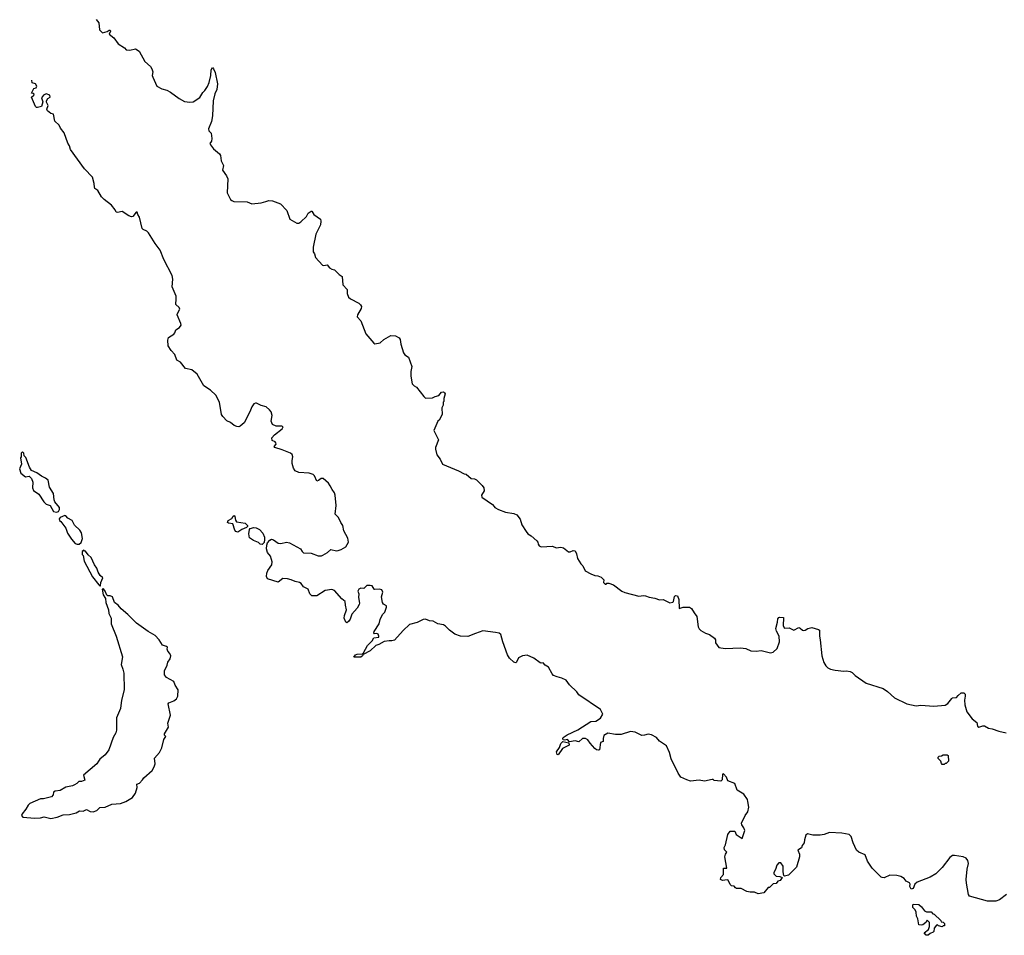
# Model space of a CAD drawing. Extents: x 1862350 to 2057294, y 212041 to 437318.
# Tile 258 of 301: x 1942523 to 1953005, y 385460 to 395209. Entities that reach past the tile are written whole.
import ezdxf

# ---------------------------------------------------------------- set-up
doc = ezdxf.new("R2010")
doc.units = 0

msp = doc.modelspace()

# ---------------------------------------------------------------- linework, layer by layer
at = {"layer": '0CON10XD'}
for points in [[(1943338, 395209), (1943366, 395176), (1943372, 395102), (1943405, 395070), (1943453, 395083), (1943475, 395097), (1943486, 395096), (1943489, 395085), (1943476, 395055), (1943526, 395015), (1943570, 394950), (1943638, 394908), (1943658, 394888), (1943695, 394883), (1943755, 394899), (1943795, 394875), (1943854, 394765), (1943915, 394709), (1943931, 394685), (1943939, 394655), (1943934, 394615), (1943939, 394595), (1943985, 394500), (1944035, 394474), (1944088, 394458), (1944128, 394438), (1944220, 394370), (1944278, 394338), (1944335, 394330), (1944370, 394335), (1944440, 394380), (1944472, 394435), (1944496, 394454), (1944522, 394498), (1944540, 394540), (1944558, 394615), (1944562, 394675), (1944575, 394700), (1944587, 394685), (1944606, 394645), (1944629, 394525), (1944622, 394465), (1944601, 394419), (1944584, 394346), (1944576, 394185), (1944564, 394125), (1944533, 394045), (1944536, 394026), (1944561, 394001), (1944570, 393945), (1944566, 393914), (1944548, 393892), (1944554, 393875), (1944585, 393834), (1944651, 393781), (1944662, 393762), (1944667, 393707), (1944692, 393655), (1944684, 393605), (1944726, 393545), (1944739, 393515), (1944732, 393365), (1944768, 393295), (1944782, 393282), (1944804, 393274), (1944945, 393268), (1944995, 393248), (1945095, 393260), (1945145, 393274), (1945175, 393282), (1945215, 393280), (1945298, 393248), (1945367, 393177), (1945398, 393085), (1945475, 393042), (1945495, 393042), (1945515, 393058), (1945575, 393114), (1945595, 393150), (1945625, 393170), (1945635, 393170), (1945653, 393133), (1945724, 393085), (1945730, 393065), (1945725, 393025), (1945677, 392925), (1945649, 392785), (1945648, 392738), (1945663, 392715), (1945674, 392675), (1945746, 392596), (1945762, 392592), (1945795, 392598), (1945820, 392565), (1945845, 392552), (1945875, 392547), (1945923, 392495), (1945956, 392476), (1945963, 392385), (1946008, 392335), (1946008, 392295), (1946022, 392255), (1946045, 392238), (1946135, 392192), (1946153, 392173), (1946162, 392155), (1946159, 392135), (1946119, 392065), (1946117, 392045), (1946155, 392002), (1946209, 391865), (1946293, 391763), (1946305, 391759), (1946361, 391769), (1946401, 391805), (1946475, 391846), (1946523, 391843), (1946563, 391823), (1946572, 391805), (1946580, 391755), (1946610, 391660), (1946622, 391642), (1946662, 391615), (1946698, 391515), (1946686, 391464), (1946687, 391415), (1946703, 391333), (1946721, 391311), (1946748, 391295), (1946825, 391198), (1946845, 391180), (1946919, 391181), (1946945, 391196), (1946985, 391208), (1947015, 391243), (1947035, 391248), (1947047, 391237), (1947052, 391225), (1947038, 391175), (1947037, 391143), (1947030, 391135), (1947032, 391105), (1947016, 391075), (1947021, 391005), (1946989, 390945), (1946975, 390934), (1946932, 390835), (1946980, 390735), (1946950, 390655), (1946950, 390635), (1946964, 390574), (1947001, 390531), (1947023, 390475), (1947195, 390407), (1947255, 390374), (1947275, 390370), (1947328, 390325), (1947365, 390320), (1947385, 390309), (1947448, 390248), (1947464, 390224), (1947467, 390193), (1947440, 390145), (1947442, 390125), (1947556, 390046), (1947576, 390026), (1947580, 390015), (1947622, 389992), (1947695, 389966), (1947785, 389950), (1947816, 389936), (1947852, 389892), (1947870, 389830), (1947915, 389758), (1947934, 389734), (1947968, 389715), (1948030, 389660), (1948040, 389645), (1948044, 389625), (1948055, 389607), (1948075, 389596), (1948195, 389604), (1948235, 389587), (1948285, 389591), (1948314, 389584), (1948365, 389543), (1948385, 389543), (1948415, 389557), (1948435, 389552), (1948452, 389522), (1948462, 389472), (1948496, 389416), (1948517, 389395), (1948542, 389342), (1948605, 389307), (1948645, 389292), (1948679, 389289), (1948713, 389273), (1948740, 389245), (1948738, 389215), (1948755, 389198), (1948765, 389198), (1948775, 389210), (1948795, 389210), (1948845, 389190), (1948935, 389124), (1948965, 389109), (1949115, 389071), (1949165, 389078), (1949185, 389074), (1949225, 389060), (1949285, 389050), (1949335, 389031), (1949375, 389035), (1949445, 389000), (1949475, 389006), (1949484, 389015), (1949495, 389068), (1949505, 389077), (1949525, 389076), (1949541, 389035), (1949545, 388940), (1949587, 388953), (1949655, 388954), (1949675, 388940), (1949702, 388895), (1949732, 388855), (1949746, 388745), (1949755, 388724), (1949775, 388705), (1949825, 388677), (1949865, 388663), (1949919, 388625), (1949932, 388605), (1949932, 388575), (1949965, 388526), (1950035, 388512), (1950195, 388520), (1950255, 388513), (1950305, 388490), (1950364, 388486), (1950415, 388492), (1950515, 388466), (1950546, 388474), (1950586, 388514), (1950611, 388585), (1950607, 388645), (1950579, 388699), (1950573, 388727), (1950592, 388795), (1950595, 388828), (1950605, 388844), (1950615, 388848), (1950654, 388844), (1950652, 388755), (1950665, 388731), (1950713, 388733), (1950765, 388710), (1950816, 388736), (1950831, 388731), (1950855, 388708), (1950865, 388707), (1950885, 388710), (1950912, 388728), (1950955, 388736), (1951027, 388717), (1951038, 388708), (1951036, 388646), (1951046, 388605), (1951062, 388435), (1951084, 388365), (1951105, 388328), (1951125, 388308), (1951155, 388293), (1951204, 388284), (1951295, 388273), (1951325, 388277), (1951365, 388268), (1951385, 388258), (1951418, 388225), (1951536, 388146), (1951715, 388087), (1951762, 388055), (1951835, 387990), (1951966, 387926), (1952065, 387904), (1952115, 387911), (1952255, 387899), (1952375, 387909), (1952405, 387928), (1952447, 387983), (1952455, 387989), (1952495, 387991), (1952512, 388015), (1952545, 388041), (1952575, 388042), (1952588, 388028), (1952590, 388005), (1952580, 387965), (1952583, 387915), (1952605, 387840), (1952664, 387764), (1952714, 387725), (1952721, 387685), (1952732, 387675), (1952775, 387691), (1952795, 387690), (1952835, 387666), (1952875, 387659), (1952945, 387634), (1953025, 387616)], [(1951395, 386445), (1951375, 386513), (1951353, 386533), (1951275, 386546), (1951145, 386554), (1951086, 386534), (1951045, 386527), (1950967, 386527), (1950910, 386540), (1950893, 386525), (1950877, 386475), (1950876, 386444), (1950854, 386416), (1950845, 386392), (1950808, 386365), (1950824, 386325), (1950823, 386295), (1950794, 386185), (1950708, 386102), (1950665, 386090), (1950658, 386098), (1950652, 386135), (1950650, 386195), (1950625, 386231), (1950605, 386232), (1950584, 386206), (1950570, 386160), (1950551, 386129), (1950551, 386115), (1950575, 386088), (1950616, 386086), (1950640, 386075), (1950620, 386045), (1950595, 386038), (1950575, 386012), (1950543, 386007), (1950505, 385970), (1950492, 385968), (1950446, 385914), (1950385, 385902), (1950345, 385918), (1950298, 385918), (1950265, 385928), (1950205, 385957), (1950155, 385958), (1950142, 385965), (1950130, 385985), (1950102, 385988), (1950085, 386002), (1950065, 386047), (1950055, 386051), (1950005, 386044), (1949984, 386055), (1949986, 386075), (1950014, 386106), (1950014, 386176), (1950050, 386175), (1950031, 386295), (1950036, 386324), (1950050, 386345), (1950025, 386370), (1950022, 386395), (1950037, 386423), (1950062, 386535), (1950085, 386568), (1950135, 386570), (1950150, 386535), (1950215, 386490), (1950241, 386575), (1950231, 386605), (1950211, 386635), (1950208, 386655), (1950246, 386734), (1950276, 386775), (1950286, 386825), (1950276, 386886), (1950270, 386905), (1950231, 386961), (1950162, 387005), (1950136, 387076), (1950060, 387105), (1950046, 387145), (1950015, 387178), (1950004, 387175), (1950000, 387115), (1949988, 387102), (1949915, 387110), (1949905, 387120), (1949895, 387120), (1949815, 387100), (1949755, 387112), (1949665, 387102), (1949625, 387114), (1949562, 387145), (1949533, 387185), (1949458, 387338), (1949440, 387405), (1949409, 387479), (1949336, 387526), (1949304, 387565), (1949248, 387595), (1949215, 387601), (1949175, 387590), (1949145, 387589), (1949075, 387622), (1949025, 387631), (1948925, 387599), (1948865, 387599), (1948785, 387614), (1948741, 387589), (1948734, 387555), (1948736, 387525), (1948705, 387512), (1948696, 387434), (1948685, 387430), (1948665, 387434), (1948645, 387448), (1948595, 387506), (1948573, 387543), (1948547, 387557), (1948516, 387555), (1948475, 387519), (1948435, 387529), (1948375, 387520), (1948355, 387546), (1948325, 387536), (1948310, 387540), (1948304, 387555), (1948308, 387565), (1948353, 387595), (1948464, 387646), (1948605, 387736), (1948655, 387741), (1948705, 387772), (1948730, 387815), (1948706, 387865), (1948475, 388022), (1948454, 388054), (1948377, 388127), (1948339, 388175), (1948295, 388199), (1948245, 388211), (1948207, 388227), (1948191, 388245), (1948154, 388315), (1948118, 388338), (1948095, 388362), (1948075, 388357), (1948065, 388360), (1947998, 388412), (1947925, 388442), (1947875, 388436), (1947834, 388415), (1947813, 388367), (1947805, 388362), (1947785, 388368), (1947739, 388409), (1947716, 388445), (1947665, 388585), (1947644, 388664), (1947626, 388676), (1947589, 388685), (1947455, 388701), (1947374, 388675), (1947295, 388640), (1947215, 388646), (1947156, 388666), (1947099, 388709), (1947055, 388752), (1947034, 388764), (1946975, 388777), (1946926, 388806), (1946885, 388810), (1946844, 388826), (1946818, 388822), (1946755, 388792), (1946672, 388768), (1946605, 388705), (1946515, 388604), (1946486, 388594), (1946456, 388596), (1946403, 388587), (1946346, 388555), (1946315, 388545), (1946255, 388490), (1946180, 388450), (1946172, 388435), (1946155, 388421), (1946082, 388422), (1946098, 388445), (1946115, 388454), (1946173, 388457), (1946183, 388467), (1946225, 388546), (1946274, 388595), (1946295, 388628), (1946346, 388634), (1946348, 388645), (1946340, 388665), (1946325, 388674), (1946301, 388671), (1946295, 388680), (1946296, 388695), (1946349, 388775), (1946359, 388821), (1946384, 388875), (1946409, 388901), (1946429, 388955), (1946427, 388967), (1946397, 388985), (1946386, 389005), (1946376, 389065), (1946390, 389115), (1946377, 389137), (1946354, 389146), (1946305, 389142), (1946297, 389147), (1946275, 389182), (1946256, 389186), (1946220, 389185), (1946186, 389154), (1946156, 389156), (1946134, 389146), (1946124, 389125), (1946132, 389095), (1946130, 389055), (1946141, 388995), (1946138, 388982), (1946115, 388943), (1946060, 388880), (1946042, 388825), (1946025, 388800), (1946005, 388788), (1945994, 388794), (1945978, 388835), (1945980, 388865), (1946001, 388925), (1945990, 388975), (1945989, 389015), (1945952, 389042), (1945875, 389131), (1945845, 389141), (1945775, 389132), (1945685, 389074), (1945635, 389075), (1945611, 389095), (1945594, 389144), (1945545, 389170), (1945518, 389205), (1945501, 389215), (1945456, 389226), (1945415, 389246), (1945375, 389256), (1945325, 389258), (1945275, 389219), (1945160, 389255), (1945150, 389280), (1945154, 389316), (1945164, 389345), (1945206, 389405), (1945211, 389435), (1945205, 389462), (1945195, 389495), (1945163, 389535), (1945151, 389575), (1945154, 389615), (1945162, 389638), (1945185, 389667), (1945204, 389676), (1945225, 389670), (1945275, 389634), (1945305, 389632), (1945365, 389646), (1945395, 389640), (1945513, 389575), (1945530, 389545), (1945545, 389533), (1945625, 389528), (1945700, 389500), (1945735, 389501), (1945752, 389508), (1945800, 389535), (1945834, 389566), (1945895, 389554), (1945915, 389556), (1945945, 389566), (1945995, 389597), (1946024, 389645), (1946015, 389690), (1945975, 389765), (1945964, 389825), (1945942, 389855), (1945918, 389908), (1945883, 389943), (1945892, 390035), (1945881, 390145), (1945875, 390170), (1945848, 390205), (1945829, 390245), (1945812, 390275), (1945755, 390323), (1945733, 390325), (1945705, 390301), (1945685, 390297), (1945662, 390352), (1945646, 390366), (1945605, 390381), (1945495, 390388), (1945456, 390405), (1945438, 390435), (1945425, 390485), (1945423, 390517), (1945431, 390555), (1945425, 390579), (1945405, 390594), (1945319, 390629), (1945238, 390655), (1945232, 390665), (1945252, 390688), (1945251, 390705), (1945243, 390715), (1945210, 390730), (1945208, 390755), (1945235, 390787), (1945318, 390852), (1945328, 390875), (1945315, 390882), (1945255, 390882), (1945215, 390900), (1945200, 390935), (1945210, 390995), (1945202, 391032), (1945183, 391055), (1945146, 391086), (1945095, 391101), (1945045, 391126), (1945033, 391127), (1945015, 391118), (1944993, 391087), (1944973, 391035), (1944912, 390915), (1944870, 390880), (1944855, 390874), (1944836, 390876), (1944808, 390888), (1944769, 390919), (1944729, 390939), (1944685, 390985), (1944672, 391005), (1944649, 391135), (1944610, 391210), (1944556, 391265), (1944485, 391311), (1944413, 391433), (1944355, 391479), (1944290, 391495), (1944235, 391562), (1944197, 391585), (1944174, 391645), (1944135, 391687), (1944104, 391735), (1944099, 391795), (1944109, 391825), (1944165, 391862), (1944176, 391875), (1944185, 391908), (1944225, 391932), (1944242, 391955), (1944240, 391975), (1944198, 392065), (1944198, 392075), (1944228, 392125), (1944220, 392145), (1944184, 392175), (1944188, 392235), (1944188, 392265), (1944147, 392365), (1944155, 392445), (1944145, 392485), (1944056, 392655), (1944018, 392755), (1943964, 392825), (1943895, 392941), (1943878, 392958), (1943836, 392976), (1943826, 392986), (1943797, 393105), (1943780, 393135), (1943775, 393160), (1943762, 393158), (1943726, 393114), (1943715, 393110), (1943685, 393122), (1943615, 393168), (1943565, 393156), (1943550, 393160), (1943539, 393185), (1943499, 393235), (1943422, 393295), (1943394, 393324), (1943355, 393390), (1943325, 393412), (1943319, 393425), (1943317, 393465), (1943297, 393533), (1943215, 393620), (1943065, 393825), (1943053, 393865), (1943035, 393895), (1942996, 394005), (1942956, 394055), (1942945, 394086), (1942898, 394128), (1942885, 394202), (1942855, 394210), (1942819, 394239), (1942813, 394255), (1942828, 394295), (1942809, 394329), (1942808, 394345), (1942822, 394368), (1942849, 394385), (1942844, 394404), (1942805, 394420), (1942775, 394406), (1942754, 394375), (1942769, 394335), (1942754, 394286), (1942714, 394274), (1942702, 394275), (1942691, 394285), (1942648, 394385), (1942675, 394404), (1942676, 394415), (1942665, 394424), (1942650, 394425), (1942674, 394475), (1942697, 394483), (1942705, 394500), (1942690, 394525), (1942657, 394537), (1942654, 394564)], [(1942915, 389967), (1942935, 389972), (1942947, 389993), (1942946, 390015), (1942896, 390076), (1942889, 390095), (1942884, 390165), (1942841, 390231), (1942826, 390305), (1942799, 390329), (1942755, 390349), (1942705, 390384), (1942648, 390408), (1942626, 390445), (1942587, 390547), (1942570, 390565), (1942568, 390595), (1942552, 390608), (1942540, 390595), (1942540, 390555), (1942532, 390545), (1942542, 390475), (1942523, 390425), (1942535, 390382), (1942585, 390342), (1942625, 390348), (1942648, 390325), (1942663, 390285), (1942661, 390225), (1942672, 390195), (1942726, 390156), (1942779, 390075), (1942805, 390051), (1942848, 390035), (1942884, 389974), (1942915, 389967)], [(1943155, 389623), (1943179, 389641), (1943193, 389685), (1943181, 389745), (1943163, 389775), (1943108, 389828), (1943083, 389875), (1943035, 389900), (1943015, 389927), (1943005, 389930), (1942953, 389907), (1942944, 389895), (1942948, 389875), (1942962, 389865), (1943013, 389795), (1943032, 389742), (1943076, 389676), (1943115, 389632), (1943134, 389624), (1943155, 389623)], [(1944845, 389754), (1944825, 389760), (1944812, 389775), (1944791, 389841), (1944745, 389847), (1944734, 389855), (1944744, 389875), (1944782, 389898), (1944795, 389922), (1944805, 389929), (1944815, 389918), (1944822, 389881), (1944833, 389863), (1944925, 389848), (1944947, 389823), (1944947, 389813), (1944938, 389802), (1944889, 389781), (1944845, 389754)], [(1945105, 389622), (1945085, 389626), (1945064, 389644), (1945011, 389665), (1944971, 389691), (1944964, 389736), (1944970, 389780), (1944978, 389792), (1945015, 389802), (1945039, 389799), (1945075, 389782), (1945113, 389743), (1945129, 389699), (1945131, 389675), (1945127, 389643), (1945105, 389622)], [(1943385, 389180), (1943388, 389215), (1943408, 389265), (1943380, 389290), (1943357, 389325), (1943345, 389370), (1943318, 389405), (1943284, 389484), (1943251, 389511), (1943225, 389550), (1943215, 389550), (1943205, 389560), (1943190, 389545), (1943190, 389515), (1943200, 389505), (1943208, 389445), (1943299, 389275), (1943365, 389190), (1943375, 389180), (1943385, 389180)], [(1942855, 386704), (1942921, 386719), (1942985, 386743), (1943055, 386746), (1943125, 386764), (1943160, 386785), (1943198, 386782), (1943235, 386798), (1943275, 386777), (1943305, 386773), (1943345, 386790), (1943375, 386821), (1943435, 386826), (1943505, 386858), (1943595, 386864), (1943654, 386886), (1943725, 386929), (1943755, 386972), (1943774, 387034), (1943772, 387068), (1943799, 387081), (1943832, 387115), (1943845, 387138), (1943933, 387215), (1943956, 387255), (1943964, 387285), (1943958, 387345), (1944011, 387405), (1944036, 387455), (1944057, 387545), (1944078, 387575), (1944065, 387590), (1944064, 387605), (1944108, 387675), (1944101, 387719), (1944130, 387805), (1944103, 387925), (1944112, 387935), (1944165, 387958), (1944193, 387977), (1944207, 388005), (1944210, 388075), (1944178, 388125), (1944163, 388163), (1944086, 388205), (1944066, 388235), (1944066, 388275), (1944094, 388335), (1944102, 388368), (1944126, 388405), (1944134, 388435), (1944122, 388462), (1944099, 388485), (1944094, 388505), (1944097, 388527), (1944086, 388536), (1944045, 388548), (1944008, 388605), (1943965, 388652), (1943890, 388695), (1943766, 388785), (1943675, 388876), (1943605, 388936), (1943572, 388975), (1943534, 389004), (1943510, 389065), (1943487, 389073), (1943463, 389073), (1943452, 389082), (1943432, 389125), (1943415, 389150), (1943400, 389145), (1943413, 389085), (1943437, 389047), (1943441, 389005), (1943467, 388927), (1943474, 388885), (1943496, 388836), (1943498, 388775), (1943550, 388645), (1943616, 388425), (1943603, 388345), (1943623, 388295), (1943631, 388251), (1943634, 388075), (1943607, 387965), (1943596, 387874), (1943554, 387776), (1943554, 387645), (1943548, 387615), (1943520, 387565), (1943474, 387435), (1943435, 387380), (1943377, 387335), (1943364, 387315), (1943344, 387285), (1943204, 387165), (1943218, 387112), (1943182, 387098), (1943153, 387097), (1943132, 387075), (1943108, 387062), (1943085, 387051), (1943015, 387036), (1942955, 387002), (1942900, 386995), (1942882, 386985), (1942880, 386955), (1942862, 386935), (1942775, 386914), (1942745, 386914), (1942632, 386865), (1942612, 386845), (1942588, 386802), (1942550, 386755), (1942544, 386734), (1942555, 386717), (1942685, 386706), (1942745, 386710), (1942785, 386720), (1942855, 386704)], [(1948255, 387382), (1948244, 387384), (1948239, 387415), (1948269, 387461), (1948285, 387503), (1948305, 387522), (1948368, 387508), (1948371, 387485), (1948301, 387449), (1948255, 387382)], [(1952365, 387280), (1952345, 387280), (1952335, 387290), (1952330, 387315), (1952302, 387342), (1952300, 387355), (1952312, 387368), (1952335, 387370), (1952355, 387382), (1952395, 387382), (1952408, 387375), (1952410, 387315), (1952385, 387290), (1952375, 387290), (1952365, 387280)], [(1953028, 385895), (1952955, 385836), (1952915, 385823), (1952825, 385824), (1952635, 385876), (1952622, 385895), (1952602, 386015), (1952600, 386055), (1952611, 386165), (1952622, 386225), (1952616, 386256), (1952600, 386280), (1952566, 386296), (1952475, 386311), (1952455, 386309), (1952425, 386289), (1952345, 386182), (1952277, 386113), (1952215, 386078), (1952077, 386025), (1952054, 386005), (1952033, 385957), (1952015, 385950), (1951999, 385979), (1952002, 386005), (1951997, 386017), (1951961, 386035), (1951940, 386065), (1951905, 386085), (1951862, 386098), (1951785, 386101), (1951725, 386073), (1951705, 386074), (1951695, 386080), (1951598, 386175), (1951549, 386249), (1951525, 386316), (1951458, 386345), (1951430, 386365), (1951395, 386445)], [(1952195, 385460), (1952172, 385462), (1952152, 385485), (1952197, 385523), (1952210, 385555), (1952210, 385595), (1952185, 385620), (1952170, 385595), (1952137, 385573), (1952125, 385568), (1952095, 385570), (1952083, 385635), (1952070, 385665), (1952066, 385706), (1952055, 385730), (1952032, 385755), (1952030, 385785), (1952035, 385790), (1952095, 385787), (1952125, 385762), (1952155, 385722), (1952175, 385710), (1952225, 385710), (1952245, 385690), (1952260, 385685), (1952328, 385618), (1952332, 385602), (1952355, 385600), (1952370, 385585), (1952368, 385562), (1952355, 385560), (1952345, 385550), (1952305, 385560), (1952295, 385570), (1952282, 385568), (1952260, 385535), (1952255, 385500), (1952248, 385492), (1952215, 385480), (1952195, 385460)]]:
    msp.add_lwpolyline(points, dxfattribs=at)

doc.saveas('drawing.dxf')
